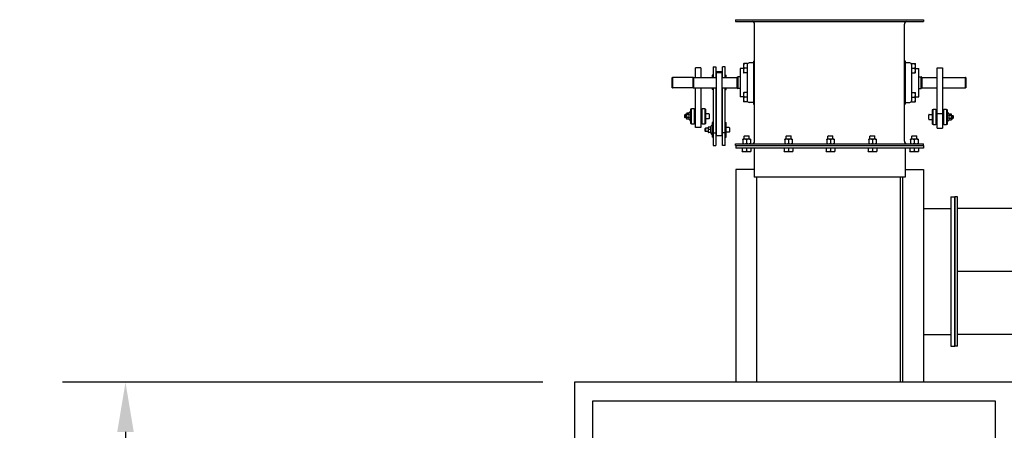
# Model space of a CAD drawing. Header units: inches. Extents: x 36 to 1719, y -84 to 1122.
# Tile 429 of 558: x 1268 to 1362, y 414 to 453. Entities that reach past the tile are written whole.
import ezdxf

# ---------------------------------------------------------------- set-up
doc = ezdxf.new("R2010")
doc.units = ezdxf.units.IN
doc.header["$LTSCALE"] = 48
doc.header["$MEASUREMENT"] = 0
doc.layers.add('Dimension (ANSI)', color=7, linetype='Continuous', lineweight=25)
doc.layers.add('Visible (ANSI)', color=7, linetype='Continuous', lineweight=30)
doc.styles.add('Note Text (ANSI)', font='tahoma.ttf')
doc.dimstyles.new('Architectural (ANSI)', dxfattribs={"dimscale": 48, "dimtxt": 0.125, "dimasz": 0.098425, "dimexe": 0.125, "dimexo": 0.0625, "dimgap": 0.031496, "dimtad": 0, "dimtih": 1, "dimtoh": 1, "dimdec": 4, "dimrnd": 1e-08, "dimzin": 3, "dimdsep": 46, "dimlunit": 4, "dimtxsty": 'Note Text (ANSI)', "dimcen": 0.09, "dimdle": 0.393701, "dimclrd": 256, "dimclre": 256, "dimclrt": 256, "dimadec": 0, "dimazin": 3, "dimtfac": 0.96, "dimtofl": 0, "dimtmove": 0, "dimatfit": 3, "dimfxl": 1, "dimfrac": 2, "dimtolj": 1, "dimtzin": 12, "dimlwd": -1, "dimlwe": -1, "dimarcsym": 0})

# ---------------------------------------------------------------- blocks, each defined once
blk = doc.blocks.new('*D20')
at = {"layer": 'Defpoints', "color": 0, "transparency": 16777216}
for p in [(1320.787, 418.174), (1277.952, 241.174), (1349.447, 241.174)]:
    blk.add_point(p, dxfattribs=at)
at = {"layer": 'Dimension (ANSI)', "transparency": 16777216}
for p, q in [((1317.787, 418.174), (1271.952, 418.174)), ((1277.952, 413.449), (1277.952, 350.805)), ((1277.952, 245.898), (1277.952, 341.543)), ((1346.447, 241.174), (1271.952, 241.174))]:
    blk.add_line(p, q, dxfattribs=at)
for points in [[(1277.165, 413.449), (1278.739, 413.449), (1277.952, 418.174)], [(1277.165, 245.898), (1278.739, 245.898), (1277.952, 241.174)]]:
    blk.add_solid(points, dxfattribs=at)
at = {"layer": 'Dimension (ANSI)', "transparency": 16777216, "insert": (1267.854, 349.293), "char_height": 6, "attachment_point": 1, "style": 'Note Text (ANSI)'}
blk.add_mtext('\\A1;14\'-9"', dxfattribs=at)

msp = doc.modelspace()

# ---------------------------------------------------------------- linework, layer by layer
at = {"layer": 'Visible (ANSI)'}
for p, q in [((1336.15912, 452.73639), (1354.09662, 452.73639)), ((1336.15912, 452.73639), (1336.15912, 452.55709)), ((1336.15912, 452.55709), (1354.09662, 452.55709)), ((1337.97982, 441.14569), (1337.97982, 452.32709)), ((1352.27592, 441.14569), (1352.27592, 452.32709)), ((1354.09662, 452.73639), (1354.09662, 452.55709)), ((1334.03412, 448.24832), (1334.03412, 447.23639)), ((1334.03412, 448.24832), (1334.28412, 448.24832)), ((1334.28412, 448.24832), (1334.28412, 447.23639)), ((1335.15912, 448.24832), (1334.90912, 448.24832)), ((1334.90912, 447.23639), (1334.90912, 448.24832)), ((1335.15912, 447.23639), (1335.15912, 448.24832)), ((1336.92707, 448.54889), (1336.92707, 448.54889)), ((1336.92707, 448.54889), (1336.92707, 448.33103)), ((1336.92707, 448.33103), (1336.92707, 447.89354)), ((1337.27082, 448.54949), (1336.96615, 448.54949)), ((1337.27082, 448.54949), (1337.27082, 448.11258)), ((1337.87082, 448.6114), (1337.47082, 448.6114)), ((1337.87082, 448.79889), (1337.97982, 448.79889)), ((1337.87082, 448.79889), (1337.87082, 447.63967)), ((1352.38492, 448.79889), (1352.27592, 448.79889)), ((1352.38492, 447.63953), (1352.38492, 448.79889)), ((1352.78492, 448.61139), (1352.38492, 448.61139)), ((1352.98492, 448.11139), (1352.98492, 448.54889)), ((1352.98492, 448.54889), (1353.28959, 448.54889)), ((1353.32867, 448.33014), (1353.32867, 448.54889)), ((1353.32867, 447.89264), (1353.32867, 448.33014)), ((1330.12787, 447.21639), (1330.14787, 447.23639)), ((1330.14787, 447.23639), (1330.14787, 446.23639)), ((1332.14787, 447.23639), (1330.14787, 447.23639)), ((1332.12787, 447.21639), (1332.14787, 447.23639)), ((1332.14787, 447.23639), (1332.14787, 446.23639)), ((1332.14787, 447.23639), (1334.34662, 447.23639)), ((1332.34662, 447.23639), (1332.34662, 448.15058)), ((1332.84662, 448.15058), (1332.34662, 448.15058)), ((1332.84662, 448.15058), (1332.84662, 447.23639)), ((1334.03412, 447.44854), (1333.92512, 447.44854)), ((1333.92512, 447.44854), (1333.92512, 447.23639)), ((1334.28412, 447.26104), (1334.34662, 447.26104)), ((1334.84662, 447.76493), (1334.34662, 447.76493)), ((1334.34662, 447.70701), (1334.34662, 447.76493)), ((1334.34662, 447.70701), (1334.84662, 447.70701)), ((1334.34662, 441.70953), (1334.34662, 447.70701)), ((1334.84662, 447.76493), (1334.84662, 447.70701)), ((1334.84662, 447.70701), (1334.84662, 441.70953)), ((1334.90912, 447.26104), (1334.84662, 447.26104)), ((1334.84662, 447.23639), (1336.31762, 447.23639)), ((1335.15912, 447.44854), (1335.26812, 447.44854)), ((1335.26812, 447.23639), (1335.26812, 447.44854)), ((1336.31762, 447.25099), (1336.36762, 447.30099)), ((1336.31762, 446.22099), (1336.31762, 447.25099)), ((1336.36762, 447.30099), (1336.36762, 446.17099)), ((1336.61452, 447.30099), (1336.36762, 447.30099)), ((1336.92707, 448.07974), (1336.61452, 448.07974)), ((1336.61452, 448.07974), (1336.61452, 445.39224)), ((1336.92707, 447.89354), (1336.92707, 447.67389)), ((1336.92707, 447.67389), (1336.92707, 447.67389)), ((1336.92707, 447.67389), (1336.92707, 447.67389)), ((1337.27082, 448.11258), (1336.96615, 448.11258)), ((1337.27082, 447.67449), (1336.96615, 447.67449)), ((1337.27082, 447.6733), (1336.96615, 447.6733)), ((1337.27082, 448.11258), (1337.27082, 447.75544)), ((1337.27082, 447.75544), (1337.27082, 445.71696)), ((1337.87082, 447.63967), (1337.87082, 445.8334)), ((1337.87082, 447.42389), (1337.97982, 447.42389)), ((1337.87082, 447.42308), (1337.97982, 447.42308)), ((1337.87082, 447.23639), (1337.97982, 447.23639)), ((1352.38492, 447.42389), (1352.27592, 447.42389)), ((1352.27592, 447.23639), (1352.38492, 447.23639)), ((1352.38492, 445.83326), (1352.38492, 447.63953)), ((1352.98492, 447.75601), (1352.98492, 448.11139)), ((1352.98492, 448.11139), (1353.28959, 448.11139)), ((1352.98492, 445.71678), (1352.98492, 447.75601)), ((1352.98492, 447.67389), (1353.28959, 447.67389)), ((1353.32867, 448.08014), (1353.64122, 448.08014)), ((1353.32867, 447.67389), (1353.32867, 447.89264)), ((1353.64122, 445.39264), (1353.64122, 448.08014)), ((1353.64122, 447.30139), (1353.88812, 447.30139)), ((1353.93812, 447.25139), (1353.88812, 447.30139)), ((1353.88812, 446.17139), (1353.88812, 447.30139)), ((1353.93812, 447.25139), (1353.93812, 446.22139)), ((1353.93812, 447.23639), (1355.40912, 447.23639)), ((1355.40912, 448.15001), (1355.90912, 448.15001)), ((1355.40912, 443.78628), (1355.40912, 448.15001)), ((1355.90912, 448.15001), (1355.90912, 443.78628)), ((1355.90912, 447.23639), (1358.10787, 447.23639)), ((1358.12787, 447.21639), (1358.10787, 447.23639)), ((1358.10787, 446.23639), (1358.10787, 447.23639)), ((1330.12787, 446.25639), (1330.12787, 447.21639)), ((1332.12787, 446.25639), (1332.12787, 447.21639)), ((1358.12787, 447.21639), (1358.12787, 446.25639)), ((1330.12787, 446.25639), (1330.14787, 446.23639)), ((1332.14787, 446.23639), (1330.14787, 446.23639)), ((1332.12787, 446.25639), (1332.14787, 446.23639)), ((1332.14787, 446.23639), (1334.34662, 446.23639)), ((1332.34662, 442.47832), (1332.34662, 446.23639)), ((1332.84662, 446.23639), (1332.84662, 442.47832)), ((1333.92512, 446.23639), (1333.92512, 446.07354)), ((1334.03412, 446.07354), (1333.92512, 446.07354)), ((1334.03412, 446.23639), (1334.03412, 441.96585)), ((1334.28412, 446.23639), (1334.28412, 441.96585)), ((1334.84662, 446.23639), (1336.31762, 446.23639)), ((1334.90912, 441.96585), (1334.90912, 446.23639)), ((1335.15912, 441.96585), (1335.15912, 446.23639)), ((1335.15912, 446.07354), (1335.26812, 446.07354)), ((1335.26812, 446.07354), (1335.26812, 446.23639)), ((1336.31762, 446.22099), (1336.36762, 446.17099)), ((1336.61452, 446.17099), (1336.36762, 446.17099)), ((1336.92707, 445.39224), (1336.61452, 445.39224)), ((1336.92707, 445.79889), (1336.92707, 445.58014)), ((1336.92707, 445.58014), (1336.92707, 445.14264)), ((1337.27082, 445.79889), (1336.96615, 445.79889)), ((1337.27082, 445.36139), (1336.96615, 445.36139)), ((1337.27082, 445.71696), (1337.27082, 445.36139)), ((1337.27082, 445.36139), (1337.27082, 444.92389)), ((1337.87082, 446.23639), (1337.97982, 446.23639)), ((1337.87082, 446.04889), (1337.97982, 446.04889)), ((1337.87082, 445.8334), (1337.87082, 444.67389)), ((1352.27592, 446.23639), (1352.38492, 446.23639)), ((1352.38492, 446.04889), (1352.27592, 446.04889)), ((1352.38492, 444.67389), (1352.38492, 445.83326)), ((1352.98492, 445.79889), (1353.28959, 445.79889)), ((1352.98492, 445.36139), (1352.98492, 445.71678)), ((1352.98492, 444.92389), (1352.98492, 445.36139)), ((1352.98492, 445.36139), (1353.28959, 445.36139)), ((1353.32867, 445.58014), (1353.32867, 445.79889)), ((1353.32867, 445.14264), (1353.32867, 445.58014)), ((1353.32867, 445.39264), (1353.64122, 445.39264)), ((1353.64122, 446.17139), (1353.88812, 446.17139)), ((1353.93812, 446.22139), (1353.88812, 446.17139)), ((1353.93812, 446.23639), (1355.40912, 446.23639)), ((1355.90912, 446.23639), (1358.10787, 446.23639)), ((1358.12787, 446.25639), (1358.10787, 446.23639)), ((1336.92707, 445.14264), (1336.92707, 444.92389)), ((1337.27082, 444.92389), (1336.96615, 444.92389)), ((1337.87082, 444.86058), (1337.47082, 444.86058)), ((1337.87082, 444.67389), (1337.97982, 444.67389)), ((1337.87082, 444.67389), (1337.87082, 444.67308)), ((1337.87082, 444.67308), (1337.97982, 444.67308)), ((1352.38492, 444.67389), (1352.27592, 444.67389)), ((1352.38492, 444.86139), (1352.78492, 444.86139)), ((1352.98492, 444.92389), (1353.28959, 444.92389)), ((1353.32867, 444.92389), (1353.32867, 445.14264)), ((1331.33062, 443.66023), (1331.36367, 443.69303)), ((1331.33062, 443.41383), (1331.33062, 443.66023)), ((1331.36367, 443.69303), (1331.36367, 443.38103)), ((1331.48762, 443.69303), (1331.36367, 443.69303)), ((1331.48762, 443.78703), (1331.50087, 443.80998)), ((1331.48762, 443.78703), (1331.48762, 443.76601)), ((1331.48762, 443.76601), (1331.48762, 443.56462)), ((1331.48762, 443.56462), (1331.48762, 443.33564)), ((1331.72846, 443.82394), (1331.50995, 443.82394)), ((1331.72948, 443.70807), (1331.50995, 443.70807)), ((1331.7204, 443.80998), (1331.78798, 443.92703)), ((1331.97162, 444.22453), (1331.86262, 444.22453)), ((1331.86262, 444.22453), (1331.86262, 442.84953)), ((1331.97162, 442.78703), (1331.97162, 444.28703)), ((1331.97162, 444.28703), (1332.22162, 444.28703)), ((1332.22162, 444.28703), (1332.22162, 442.78703)), ((1332.22162, 444.03703), (1332.34662, 444.03703)), ((1332.97162, 444.03703), (1332.84662, 444.03703)), ((1332.97162, 444.28703), (1333.22162, 444.28703)), ((1332.97162, 442.78703), (1332.97162, 444.28703)), ((1333.22162, 444.28703), (1333.22162, 442.78703)), ((1333.22162, 444.22453), (1333.33062, 444.22453)), ((1333.33062, 442.84953), (1333.33062, 444.22453)), ((1333.61062, 443.77153), (1333.33062, 443.77153)), ((1333.64262, 443.73953), (1333.64262, 443.33453)), ((1354.61312, 443.2611), (1354.61312, 443.6661)), ((1354.64512, 443.6981), (1354.92512, 443.6981)), ((1355.03412, 444.1511), (1354.92512, 444.1511)), ((1354.92512, 444.1511), (1354.92512, 442.7761)), ((1355.03412, 442.7136), (1355.03412, 444.2136)), ((1355.03412, 444.2136), (1355.28412, 444.2136)), ((1355.28412, 444.2136), (1355.28412, 442.7136)), ((1355.28412, 443.9636), (1355.40912, 443.9636)), ((1355.40912, 443.78628), (1355.90912, 443.78628)), ((1355.40912, 442.41362), (1355.40912, 443.78628)), ((1356.03412, 443.9636), (1355.90912, 443.9636)), ((1355.90912, 443.78628), (1355.90912, 442.41362)), ((1356.03412, 444.2136), (1356.28412, 444.2136)), ((1356.03412, 442.7136), (1356.03412, 444.2136)), ((1356.28412, 444.2136), (1356.28412, 442.7136)), ((1356.28412, 444.1511), (1356.39312, 444.1511)), ((1356.39312, 442.7761), (1356.39312, 444.1511)), ((1356.53692, 443.73382), (1356.46776, 443.8536)), ((1356.52626, 443.64011), (1356.74579, 443.64011)), ((1356.52776, 443.74967), (1356.74579, 443.74967)), ((1356.76812, 443.7136), (1356.75645, 443.73382)), ((1356.76812, 443.69489), (1356.76812, 443.7136)), ((1356.76812, 443.49707), (1356.76812, 443.69489)), ((1356.76812, 443.6196), (1356.89207, 443.6196)), ((1356.76812, 443.26578), (1356.76812, 443.49707)), ((1356.92512, 443.5868), (1356.89207, 443.6196)), ((1356.89207, 443.3076), (1356.89207, 443.6196)), ((1356.92512, 443.5868), (1356.92512, 443.3404)), ((1331.33062, 443.41383), (1331.36367, 443.38103)), ((1331.48762, 443.38103), (1331.36367, 443.38103)), ((1331.48762, 443.33564), (1331.48762, 443.28703)), ((1331.48762, 443.28703), (1331.50087, 443.26408)), ((1331.72948, 443.42116), (1331.50995, 443.42116)), ((1331.72948, 443.25012), (1331.50995, 443.25012)), ((1331.72846, 443.25012), (1331.78798, 443.14703)), ((1331.97162, 442.84953), (1331.86262, 442.84953)), ((1332.22162, 442.78703), (1331.97162, 442.78703)), ((1332.22162, 443.03703), (1332.34662, 443.03703)), ((1332.97162, 443.03703), (1332.84662, 443.03703)), ((1333.22162, 442.78703), (1332.97162, 442.78703)), ((1333.22162, 442.84953), (1333.33062, 442.84953)), ((1333.61062, 443.30253), (1333.33062, 443.30253)), ((1333.77602, 442.4993), (1333.85048, 442.62828)), ((1334.03412, 442.92578), (1333.92512, 442.92578)), ((1333.92512, 442.92578), (1333.92512, 441.55078)), ((1334.28412, 442.73828), (1334.34662, 442.73828)), ((1334.90912, 442.73828), (1334.84662, 442.73828)), ((1335.15912, 442.92578), (1335.26812, 442.92578)), ((1335.26812, 441.55078), (1335.26812, 442.92578)), ((1354.64512, 443.2291), (1354.92512, 443.2291)), ((1355.03412, 442.7761), (1354.92512, 442.7761)), ((1355.28412, 442.7136), (1355.03412, 442.7136)), ((1355.28412, 442.9636), (1355.40912, 442.9636)), ((1356.03412, 442.9636), (1355.90912, 442.9636)), ((1356.28412, 442.7136), (1356.03412, 442.7136)), ((1356.28412, 442.7761), (1356.39312, 442.7761)), ((1356.52776, 443.17752), (1356.46776, 443.0736)), ((1356.52626, 443.35403), (1356.74579, 443.35403)), ((1356.52626, 443.17752), (1356.74579, 443.17752)), ((1356.76812, 443.2136), (1356.75645, 443.19338)), ((1356.76812, 443.3076), (1356.89207, 443.3076)), ((1356.76812, 443.2136), (1356.76812, 443.26578)), ((1356.92512, 443.3404), (1356.89207, 443.3076)), ((1332.84662, 442.47832), (1332.34662, 442.47832)), ((1333.26812, 442.36148), (1333.30117, 442.39428)), ((1333.26812, 442.11508), (1333.26812, 442.36148)), ((1333.26812, 442.11508), (1333.30117, 442.08228)), ((1333.30117, 442.39428), (1333.30117, 442.08228)), ((1333.55012, 442.39428), (1333.30117, 442.39428)), ((1333.55012, 442.08228), (1333.30117, 442.08228)), ((1333.55012, 442.48828), (1333.55061, 442.48913)), ((1333.55012, 442.48828), (1333.55012, 442.38066)), ((1333.55012, 442.38066), (1333.55012, 442.13151)), ((1333.55012, 442.13151), (1333.55012, 441.98913)), ((1333.55012, 441.98913), (1333.55012, 441.98828)), ((1333.55012, 441.98828), (1333.55061, 441.98743)), ((1333.79198, 442.4993), (1333.57245, 442.4993)), ((1333.79198, 442.26202), (1333.57245, 442.26202)), ((1333.79198, 442.001), (1333.57245, 442.001)), ((1333.77602, 441.97725), (1333.57245, 441.97725)), ((1333.77014, 441.98743), (1333.85048, 441.84828)), ((1334.03412, 441.96585), (1334.28412, 441.96585)), ((1334.03412, 441.96585), (1334.03412, 440.751)), ((1334.28412, 441.96585), (1334.28412, 440.751)), ((1334.28412, 441.73828), (1334.34662, 441.73828)), ((1334.34662, 441.70953), (1334.84662, 441.70953)), ((1334.90912, 441.73828), (1334.84662, 441.73828)), ((1335.15912, 441.96585), (1334.90912, 441.96585)), ((1334.90912, 440.751), (1334.90912, 441.96585)), ((1335.15912, 440.751), (1335.15912, 441.96585)), ((1335.54812, 442.47278), (1335.26812, 442.47278)), ((1335.54812, 442.00378), (1335.26812, 442.00378)), ((1335.58012, 442.44078), (1335.58012, 442.03578)), ((1337.02766, 441.66749), (1336.9854, 441.62522)), ((1337.45784, 441.62522), (1336.9854, 441.62522)), ((1336.9854, 441.34089), (1336.9854, 441.62522)), ((1337.02766, 441.66749), (1337.41558, 441.66749)), ((1337.41558, 441.66749), (1337.45784, 441.62522)), ((1337.45784, 441.34089), (1337.45784, 441.62522)), ((1341.02766, 441.66749), (1340.9854, 441.62522)), ((1341.45784, 441.62522), (1340.9854, 441.62522)), ((1340.9854, 441.34089), (1340.9854, 441.62522)), ((1341.02766, 441.66749), (1341.41558, 441.66749)), ((1341.41558, 441.66749), (1341.45784, 441.62522)), ((1341.45784, 441.34089), (1341.45784, 441.62522)), ((1345.02766, 441.66749), (1344.9854, 441.62522)), ((1345.45784, 441.62522), (1344.9854, 441.62522)), ((1344.9854, 441.34089), (1344.9854, 441.62522)), ((1345.02766, 441.66749), (1345.41558, 441.66749)), ((1345.41558, 441.66749), (1345.45784, 441.62522)), ((1345.45784, 441.34089), (1345.45784, 441.62522)), ((1349.02766, 441.66749), (1348.9854, 441.62522)), ((1349.45784, 441.62522), (1348.9854, 441.62522)), ((1348.9854, 441.34089), (1348.9854, 441.62522)), ((1349.02766, 441.66749), (1349.41558, 441.66749)), ((1349.41558, 441.66749), (1349.45784, 441.62522)), ((1349.45784, 441.34089), (1349.45784, 441.62522)), ((1353.02766, 441.66749), (1352.9854, 441.62522)), ((1353.45784, 441.62522), (1352.9854, 441.62522)), ((1352.9854, 441.34089), (1352.9854, 441.62522)), ((1353.02766, 441.66749), (1353.41558, 441.66749)), ((1353.41558, 441.66749), (1353.45784, 441.62522)), ((1353.45784, 441.34089), (1353.45784, 441.62522)), ((1355.40912, 442.41362), (1355.90912, 442.41362)), ((1334.03412, 441.55078), (1333.92512, 441.55078)), ((1334.03412, 440.751), (1334.28412, 440.751)), ((1335.15912, 440.751), (1334.90912, 440.751)), ((1335.15912, 441.55078), (1335.26812, 441.55078)), ((1336.15912, 440.91569), (1354.09662, 440.91569)), ((1336.15912, 440.73639), (1336.15912, 440.91569)), ((1336.15912, 440.73639), (1354.09662, 440.73639)), ((1336.17562, 440.73639), (1354.09662, 440.73639)), ((1336.17562, 440.73639), (1336.17562, 440.48639)), ((1337.04445, 441.34089), (1336.86729, 441.34089)), ((1336.86729, 441.31533), (1336.86729, 440.94125)), ((1337.39879, 441.34089), (1337.04445, 441.34089)), ((1337.22162, 441.31533), (1337.22162, 440.94125)), ((1337.57595, 441.34089), (1337.39879, 441.34089)), ((1337.57595, 441.31533), (1337.57595, 440.94125)), ((1341.04445, 441.34089), (1340.86729, 441.34089)), ((1340.86729, 441.31533), (1340.86729, 440.94125)), ((1341.39879, 441.34089), (1341.04445, 441.34089)), ((1341.22162, 441.31533), (1341.22162, 440.94125)), ((1341.57595, 441.34089), (1341.39879, 441.34089)), ((1341.57595, 441.31533), (1341.57595, 440.94125)), ((1345.04445, 441.34089), (1344.86729, 441.34089)), ((1344.86729, 441.31533), (1344.86729, 440.94125)), ((1345.39879, 441.34089), (1345.04445, 441.34089)), ((1345.22162, 441.31533), (1345.22162, 440.94125)), ((1345.57595, 441.34089), (1345.39879, 441.34089)), ((1345.57595, 441.31533), (1345.57595, 440.94125)), ((1349.04445, 441.34089), (1348.86729, 441.34089)), ((1348.86729, 441.31533), (1348.86729, 440.94125)), ((1349.39879, 441.34089), (1349.04445, 441.34089)), ((1349.22162, 441.31533), (1349.22162, 440.94125)), ((1349.57595, 441.34089), (1349.39879, 441.34089)), ((1349.57595, 441.31533), (1349.57595, 440.94125)), ((1353.04445, 441.34089), (1352.86729, 441.34089)), ((1352.86729, 441.31533), (1352.86729, 440.94125)), ((1353.39879, 441.34089), (1353.04445, 441.34089)), ((1353.22162, 441.31533), (1353.22162, 440.94125)), ((1353.57595, 441.34089), (1353.39879, 441.34089)), ((1353.57595, 441.31533), (1353.57595, 440.94125)), ((1354.09662, 440.73639), (1354.09662, 440.91569)), ((1354.09662, 440.73639), (1354.09662, 440.48639)), ((1354.09662, 440.48639), (1336.17562, 440.48639)), ((1336.80823, 440.48639), (1336.80823, 440.21032)), ((1336.80823, 440.1734), (1337.01493, 440.1734)), ((1337.01493, 440.1734), (1337.42831, 440.1734)), ((1337.22162, 440.48639), (1337.22162, 440.21032)), ((1337.42831, 440.1734), (1337.63501, 440.1734)), ((1337.63501, 440.48639), (1337.63501, 440.21032)), ((1337.92562, 440.48639), (1337.92562, 437.73639)), ((1340.80823, 440.48639), (1340.80823, 440.21032)), ((1340.80823, 440.1734), (1341.01493, 440.1734)), ((1341.01493, 440.1734), (1341.42831, 440.1734)), ((1341.22162, 440.48639), (1341.22162, 440.21032)), ((1341.42831, 440.1734), (1341.63501, 440.1734)), ((1341.63501, 440.48639), (1341.63501, 440.21032)), ((1344.80823, 440.48639), (1344.80823, 440.21032)), ((1344.80823, 440.1734), (1345.01493, 440.1734)), ((1345.01493, 440.1734), (1345.42831, 440.1734)), ((1345.22162, 440.48639), (1345.22162, 440.21032)), ((1345.42831, 440.1734), (1345.63501, 440.1734)), ((1345.63501, 440.48639), (1345.63501, 440.21032)), ((1348.80823, 440.48639), (1348.80823, 440.21032)), ((1348.80823, 440.1734), (1349.01493, 440.1734)), ((1349.01493, 440.1734), (1349.42831, 440.1734)), ((1349.22162, 440.48639), (1349.22162, 440.21032)), ((1349.42831, 440.1734), (1349.63501, 440.1734)), ((1349.63501, 440.48639), (1349.63501, 440.21032)), ((1352.34662, 440.48639), (1352.34662, 437.73639)), ((1352.80823, 440.48639), (1352.80823, 440.21032)), ((1352.80823, 440.1734), (1353.01493, 440.1734)), ((1353.01493, 440.1734), (1353.42831, 440.1734)), ((1353.22162, 440.48639), (1353.22162, 440.21032)), ((1353.42831, 440.1734), (1353.63501, 440.1734)), ((1353.63501, 440.48639), (1353.63501, 440.21032)), ((1337.92562, 438.45539), (1336.17562, 438.45539)), ((1336.17562, 438.45539), (1336.17562, 418.17389)), ((1352.34662, 438.45539), (1354.08962, 438.45539)), ((1354.08962, 438.45539), (1354.08962, 418.17389)), ((1351.91762, 437.73639), (1337.92562, 437.73639)), ((1338.17562, 437.73639), (1338.17562, 418.17389)), ((1352.08962, 437.73639), (1351.91762, 437.73639)), ((1351.91762, 418.17389), (1351.91762, 437.73639)), ((1352.08962, 437.73639), (1352.08962, 418.17389)), ((1352.34662, 437.73639), (1352.08962, 437.73639)), ((1356.71462, 435.86139), (1357.08962, 435.86139)), ((1356.71462, 435.86139), (1356.71462, 421.61139)), ((1357.08962, 421.61139), (1357.08962, 435.86139)), ((1357.33962, 435.86139), (1357.08962, 435.86139)), ((1357.08962, 435.86139), (1357.08962, 421.61139)), ((1357.33962, 421.61139), (1357.33962, 435.86139)), ((1354.08962, 434.73639), (1356.71462, 434.73639)), ((1376.00653, 434.73639), (1357.33962, 434.73639)), ((1376.01062, 428.74889), (1357.33962, 428.74889)), ((1376.01062, 428.72389), (1357.33962, 428.72389)), ((1354.08962, 422.73639), (1356.71462, 422.73639)), ((1375.29653, 422.73639), (1357.33962, 422.73639)), ((1356.71462, 421.61139), (1357.08962, 421.61139)), ((1357.33962, 421.61139), (1357.08962, 421.61139)), ((1320.78662, 418.17389), (1320.78662, 255.30789)), ((1386.63153, 418.17389), (1320.78662, 418.17389)), ((1322.53662, 416.42389), (1360.93526, 416.42389)), ((1322.53662, 363.84056), (1322.53662, 416.42389)), ((1360.93526, 416.42389), (1360.93526, 394.04889))]:
    msp.add_line(p, q, dxfattribs=at)
for centre, radius, start, end in [((1337.74982, 452.32709), 0.23, 0, 90), ((1352.50592, 452.32709), 0.23, 90, 180), ((1337.47082, 448.4114), 0.2, 90, 180), ((1352.78492, 448.41139), 0.2, 0, 90), ((1337.47082, 445.06058), 0.2, 180, 270), ((1352.78492, 445.06139), 0.2, 270, 0), ((1331.82262, 443.90703), 0.04, 0, 150), ((1333.61062, 443.73953), 0.032, 0, 90), ((1354.64512, 443.6661), 0.032, 90, 180), ((1356.43312, 443.8336), 0.04, 30, 180), ((1331.82262, 443.16703), 0.04, 210, 0), ((1333.61062, 443.33453), 0.032, 270, 0), ((1333.88512, 442.60828), 0.04, 0, 150), ((1354.64512, 443.2611), 0.032, 180, 270), ((1356.43312, 443.0936), 0.04, 180, 330), ((1333.88512, 441.86828), 0.04, 210, 0), ((1335.54812, 442.44078), 0.032, 0, 90), ((1335.54812, 442.03578), 0.032, 270, 0), ((1337.74982, 441.14569), 0.23, 270, 0), ((1352.50592, 441.14569), 0.23, 180, 270)]:
    msp.add_arc(centre, radius, start, end, dxfattribs=at)
for points, weights in [([(1336.92707, 448.54889), (1336.92723, 448.54917), (1336.96615, 448.54949)], [1.00036282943, 1.04300158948, 1.01001874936]), ([(1336.96615, 448.54949), (1336.92707, 448.43242), (1336.92707, 448.33103)], [1.01001874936, 1.04314139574, 1]), ([(1336.92707, 448.33103), (1336.92707, 448.22965), (1336.96615, 448.11258)], [1, 1.04314139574, 1.01001874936]), ([(1353.32867, 448.33014), (1353.32867, 448.43166), (1353.28959, 448.54889)], [1, 1.04314139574, 1.01001874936]), ([(1353.28959, 448.54889), (1353.32867, 448.54889), (1353.32867, 448.54889)], [1.01001874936, 1.04314139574, 1]), ([(1353.28959, 448.11139), (1353.32867, 448.22862), (1353.32867, 448.33014)], [1.01001874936, 1.04314139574, 1]), ([(1336.96615, 447.67449), (1336.92707, 447.67417), (1336.92707, 447.67389)], [1.01001874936, 1.04314139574, 1]), ([(1336.92707, 447.67389), (1336.92707, 447.67362), (1336.96615, 447.6733)], [1, 1.04314139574, 1.01001874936]), ([(1336.96615, 448.11258), (1336.92707, 447.9952), (1336.92707, 447.89354)], [1.01001874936, 1.04314139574, 1]), ([(1336.92707, 447.89354), (1336.92707, 447.79188), (1336.96615, 447.67449)], [1, 1.04314139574, 1.01001874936]), ([(1353.32867, 447.89264), (1353.32867, 447.99416), (1353.28959, 448.11139)], [1, 1.04314139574, 1.01001874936]), ([(1353.28959, 447.67389), (1353.32867, 447.79112), (1353.32867, 447.89264)], [1.01001874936, 1.04314139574, 1]), ([(1353.32867, 447.67389), (1353.32867, 447.67389), (1353.28959, 447.67389)], [1, 1.04314139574, 1.01001874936]), ([(1336.92707, 445.79889), (1336.92707, 445.79889), (1336.96615, 445.79889)], [1, 1.04314139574, 1.01001874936]), ([(1336.96615, 445.79889), (1336.92707, 445.68166), (1336.92707, 445.58014)], [1.01001874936, 1.04314139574, 1]), ([(1336.92707, 445.58014), (1336.92707, 445.47862), (1336.96615, 445.36139)], [1, 1.04314139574, 1.01001874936]), ([(1336.96615, 445.36139), (1336.92707, 445.24416), (1336.92707, 445.14264)], [1.01001874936, 1.04314139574, 1]), ([(1353.32867, 445.58014), (1353.32867, 445.68166), (1353.28959, 445.79889)], [1, 1.04314139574, 1.01001874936]), ([(1353.28959, 445.79889), (1353.32867, 445.79889), (1353.32867, 445.79889)], [1.01001874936, 1.04314139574, 1]), ([(1353.28959, 445.36139), (1353.32867, 445.47862), (1353.32867, 445.58014)], [1.01001874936, 1.04314139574, 1]), ([(1353.32867, 445.14264), (1353.32867, 445.24416), (1353.28959, 445.36139)], [1, 1.04314139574, 1.01001874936]), ([(1336.96615, 444.92389), (1336.92707, 444.92389), (1336.92707, 444.92389)], [1.01001874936, 1.04314139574, 1]), ([(1336.92707, 445.14264), (1336.92707, 445.04112), (1336.96615, 444.92389)], [1, 1.04314139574, 1.01001874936]), ([(1353.28959, 444.92389), (1353.32867, 445.04112), (1353.32867, 445.14264)], [1.01001874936, 1.04314139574, 1]), ([(1353.32867, 444.92389), (1353.32867, 444.92389), (1353.28959, 444.92389)], [1, 1.04314139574, 1.01001874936]), ([(1331.50995, 443.82394), (1331.48762, 443.79289), (1331.48762, 443.76601)], [1, 1.0379548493, 1]), ([(1331.48762, 443.76601), (1331.48762, 443.73912), (1331.50995, 443.70807)], [1, 1.0379548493, 1]), ([(1331.50995, 443.70807), (1331.48762, 443.63119), (1331.48762, 443.56462)], [1, 1.0379548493, 1]), ([(1331.48762, 443.56462), (1331.48762, 443.49804), (1331.50995, 443.42116)], [1, 1.0379548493, 1]), ([(1331.7204, 443.80998), (1331.70715, 443.78703), (1331.70715, 443.76601)], [1.06390316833, 1.05486561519, 1]), ([(1331.70715, 443.76601), (1331.70715, 443.73912), (1331.72948, 443.70807)], [1, 1.07126378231, 1.06521168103]), ([(1331.72948, 443.70807), (1331.70715, 443.63119), (1331.70715, 443.56462)], [1.06521168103, 1.07126378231, 1]), ([(1331.70715, 443.56462), (1331.70715, 443.49804), (1331.72948, 443.42116)], [1, 1.07126378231, 1.06521168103]), ([(1356.52626, 443.64011), (1356.54859, 443.66947), (1356.54859, 443.69489)], [1.06521168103, 1.07126378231, 1]), ([(1356.54859, 443.49707), (1356.54859, 443.56345), (1356.52626, 443.64011)], [1, 1.07126378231, 1.06521168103]), ([(1356.52626, 443.35403), (1356.54859, 443.43069), (1356.54859, 443.49707)], [1.06521168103, 1.07126378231, 1]), ([(1356.54859, 443.69489), (1356.54859, 443.7136), (1356.53692, 443.73382)], [1, 1.05146380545, 1.06260628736]), ([(1356.76812, 443.69489), (1356.76812, 443.72031), (1356.74579, 443.74967)], [1, 1.0379548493, 1]), ([(1356.74579, 443.64011), (1356.76812, 443.66947), (1356.76812, 443.69489)], [1, 1.0379548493, 1]), ([(1356.76812, 443.49707), (1356.76812, 443.56345), (1356.74579, 443.64011)], [1, 1.0379548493, 1]), ([(1356.74579, 443.35403), (1356.76812, 443.43069), (1356.76812, 443.49707)], [1, 1.0379548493, 1]), ([(1331.50995, 443.42116), (1331.48762, 443.37533), (1331.48762, 443.33564)], [1, 1.0379548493, 1]), ([(1331.48762, 443.33564), (1331.48762, 443.29595), (1331.50995, 443.25012)], [1, 1.0379548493, 1]), ([(1331.50995, 443.25012), (1331.50479, 443.25729), (1331.50087, 443.26408)], [1, 1.00852303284, 1.01321824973]), ([(1331.72948, 443.42116), (1331.70715, 443.37533), (1331.70715, 443.33564)], [1.06521168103, 1.07126378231, 1]), ([(1331.70715, 443.33564), (1331.70715, 443.29595), (1331.72948, 443.25012)], [1, 1.07126378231, 1.06521168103]), ([(1356.54859, 443.26578), (1356.54859, 443.30674), (1356.52626, 443.35403)], [1, 1.07126378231, 1.06521168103]), ([(1356.52626, 443.17752), (1356.54859, 443.22482), (1356.54859, 443.26578)], [1.06521168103, 1.07126378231, 1]), ([(1356.76812, 443.26578), (1356.76812, 443.30674), (1356.74579, 443.35403)], [1, 1.0379548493, 1]), ([(1356.74579, 443.17752), (1356.76812, 443.22482), (1356.76812, 443.26578)], [1, 1.0379548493, 1]), ([(1356.75645, 443.19338), (1356.75202, 443.18571), (1356.74579, 443.17752)], [1.01501566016, 1.01030654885, 1]), ([(1333.57245, 442.4993), (1333.55012, 442.43573), (1333.55012, 442.38066)], [1, 1.0379548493, 1]), ([(1333.55012, 442.38066), (1333.55012, 442.3256), (1333.57245, 442.26202)], [1, 1.0379548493, 1]), ([(1333.57245, 442.26202), (1333.55012, 442.19208), (1333.55012, 442.13151)], [1, 1.0379548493, 1]), ([(1333.55012, 442.13151), (1333.55012, 442.07094), (1333.57245, 442.001)], [1, 1.0379548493, 1]), ([(1333.57245, 442.001), (1333.55012, 441.99464), (1333.55012, 441.98913)], [1, 1.0379548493, 1]), ([(1333.55012, 441.98913), (1333.55012, 441.98362), (1333.57245, 441.97725)], [1, 1.0379548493, 1]), ([(1333.55061, 442.48913), (1333.55334, 442.49386), (1333.57245, 442.4993)], [1.00962329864, 1.03230098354, 1]), ([(1333.79198, 442.4993), (1333.76965, 442.43573), (1333.76965, 442.38066)], [1.06521168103, 1.07126378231, 1]), ([(1333.76965, 442.38066), (1333.76965, 442.3256), (1333.79198, 442.26202)], [1, 1.07126378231, 1.06521168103]), ([(1333.79198, 442.26202), (1333.76965, 442.19208), (1333.76965, 442.13151)], [1.06521168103, 1.07126378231, 1]), ([(1333.76965, 442.13151), (1333.76965, 442.07094), (1333.79198, 442.001)], [1, 1.07126378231, 1.06521168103]), ([(1333.79198, 442.001), (1333.76965, 441.99464), (1333.76965, 441.98913)], [1.06521168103, 1.07126378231, 1]), ([(1333.76965, 441.98913), (1333.76965, 441.98828), (1333.77014, 441.98743)], [1, 1.01033344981, 1.01904126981]), ([(1336.86729, 441.31533), (1336.86729, 441.34089), (1336.86729, 441.34089)], [1, 1.0379548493, 1]), ([(1337.04445, 441.34089), (1336.96223, 441.34089), (1336.86729, 441.31533)], [1, 1.0379548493, 1]), ([(1336.86729, 440.94125), (1336.96223, 440.91569), (1337.04445, 440.91569)], [1, 1.0379548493, 1]), ([(1336.86729, 440.91569), (1336.86729, 440.91569), (1336.86729, 440.94125)], [1, 1.0379548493, 1]), ([(1337.22162, 441.31533), (1337.12668, 441.34089), (1337.04445, 441.34089)], [1, 1.0379548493, 1]), ([(1337.04445, 440.91569), (1337.12668, 440.91569), (1337.22162, 440.94125)], [1, 1.0379548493, 1]), ([(1337.39879, 441.34089), (1337.31656, 441.34089), (1337.22162, 441.31533)], [1, 1.0379548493, 1]), ([(1337.22162, 440.94125), (1337.31656, 440.91569), (1337.39879, 440.91569)], [1, 1.0379548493, 1]), ([(1337.57595, 441.31533), (1337.48101, 441.34089), (1337.39879, 441.34089)], [1, 1.0379548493, 1]), ([(1337.39879, 440.91569), (1337.48101, 440.91569), (1337.57595, 440.94125)], [1, 1.0379548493, 1]), ([(1337.57595, 441.34089), (1337.57595, 441.34089), (1337.57595, 441.31533)], [1, 1.0379548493, 1]), ([(1337.57595, 440.94125), (1337.57595, 440.91569), (1337.57595, 440.91569)], [1, 1.0379548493, 1]), ([(1340.86729, 441.31533), (1340.86729, 441.34089), (1340.86729, 441.34089)], [1, 1.0379548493, 1]), ([(1341.04445, 441.34089), (1340.96223, 441.34089), (1340.86729, 441.31533)], [1, 1.0379548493, 1]), ([(1340.86729, 440.94125), (1340.96223, 440.91569), (1341.04445, 440.91569)], [1, 1.0379548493, 1]), ([(1340.86729, 440.91569), (1340.86729, 440.91569), (1340.86729, 440.94125)], [1, 1.0379548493, 1]), ([(1341.22162, 441.31533), (1341.12668, 441.34089), (1341.04445, 441.34089)], [1, 1.0379548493, 1]), ([(1341.04445, 440.91569), (1341.12668, 440.91569), (1341.22162, 440.94125)], [1, 1.0379548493, 1]), ([(1341.39879, 441.34089), (1341.31656, 441.34089), (1341.22162, 441.31533)], [1, 1.0379548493, 1]), ([(1341.22162, 440.94125), (1341.31656, 440.91569), (1341.39879, 440.91569)], [1, 1.0379548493, 1]), ([(1341.57595, 441.31533), (1341.48101, 441.34089), (1341.39879, 441.34089)], [1, 1.0379548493, 1]), ([(1341.39879, 440.91569), (1341.48101, 440.91569), (1341.57595, 440.94125)], [1, 1.0379548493, 1]), ([(1341.57595, 441.34089), (1341.57595, 441.34089), (1341.57595, 441.31533)], [1, 1.0379548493, 1]), ([(1341.57595, 440.94125), (1341.57595, 440.91569), (1341.57595, 440.91569)], [1, 1.0379548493, 1]), ([(1344.86729, 441.31533), (1344.86729, 441.34089), (1344.86729, 441.34089)], [1, 1.0379548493, 1]), ([(1345.04445, 441.34089), (1344.96223, 441.34089), (1344.86729, 441.31533)], [1, 1.0379548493, 1]), ([(1344.86729, 440.94125), (1344.96223, 440.91569), (1345.04445, 440.91569)], [1, 1.0379548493, 1]), ([(1344.86729, 440.91569), (1344.86729, 440.91569), (1344.86729, 440.94125)], [1, 1.0379548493, 1]), ([(1345.22162, 441.31533), (1345.12668, 441.34089), (1345.04445, 441.34089)], [1, 1.0379548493, 1]), ([(1345.04445, 440.91569), (1345.12668, 440.91569), (1345.22162, 440.94125)], [1, 1.0379548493, 1]), ([(1345.39879, 441.34089), (1345.31656, 441.34089), (1345.22162, 441.31533)], [1, 1.0379548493, 1]), ([(1345.22162, 440.94125), (1345.31656, 440.91569), (1345.39879, 440.91569)], [1, 1.0379548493, 1]), ([(1345.57595, 441.31533), (1345.48101, 441.34089), (1345.39879, 441.34089)], [1, 1.0379548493, 1]), ([(1345.39879, 440.91569), (1345.48101, 440.91569), (1345.57595, 440.94125)], [1, 1.0379548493, 1]), ([(1345.57595, 441.34089), (1345.57595, 441.34089), (1345.57595, 441.31533)], [1, 1.0379548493, 1]), ([(1345.57595, 440.94125), (1345.57595, 440.91569), (1345.57595, 440.91569)], [1, 1.0379548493, 1]), ([(1348.86729, 441.31533), (1348.86729, 441.34089), (1348.86729, 441.34089)], [1, 1.0379548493, 1]), ([(1349.04445, 441.34089), (1348.96223, 441.34089), (1348.86729, 441.31533)], [1, 1.0379548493, 1]), ([(1348.86729, 440.94125), (1348.96223, 440.91569), (1349.04445, 440.91569)], [1, 1.0379548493, 1]), ([(1348.86729, 440.91569), (1348.86729, 440.91569), (1348.86729, 440.94125)], [1, 1.0379548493, 1]), ([(1349.22162, 441.31533), (1349.12668, 441.34089), (1349.04445, 441.34089)], [1, 1.0379548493, 1]), ([(1349.04445, 440.91569), (1349.12668, 440.91569), (1349.22162, 440.94125)], [1, 1.0379548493, 1]), ([(1349.39879, 441.34089), (1349.31656, 441.34089), (1349.22162, 441.31533)], [1, 1.0379548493, 1]), ([(1349.22162, 440.94125), (1349.31656, 440.91569), (1349.39879, 440.91569)], [1, 1.0379548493, 1]), ([(1349.57595, 441.31533), (1349.48101, 441.34089), (1349.39879, 441.34089)], [1, 1.0379548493, 1]), ([(1349.39879, 440.91569), (1349.48101, 440.91569), (1349.57595, 440.94125)], [1, 1.0379548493, 1]), ([(1349.57595, 441.34089), (1349.57595, 441.34089), (1349.57595, 441.31533)], [1, 1.0379548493, 1]), ([(1349.57595, 440.94125), (1349.57595, 440.91569), (1349.57595, 440.91569)], [1, 1.0379548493, 1]), ([(1352.86729, 441.31533), (1352.86729, 441.34089), (1352.86729, 441.34089)], [1, 1.0379548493, 1]), ([(1353.04445, 441.34089), (1352.96223, 441.34089), (1352.86729, 441.31533)], [1, 1.0379548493, 1]), ([(1352.86729, 440.94125), (1352.96223, 440.91569), (1353.04445, 440.91569)], [1, 1.0379548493, 1]), ([(1352.86729, 440.91569), (1352.86729, 440.91569), (1352.86729, 440.94125)], [1, 1.0379548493, 1]), ([(1353.22162, 441.31533), (1353.12668, 441.34089), (1353.04445, 441.34089)], [1, 1.0379548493, 1]), ([(1353.04445, 440.91569), (1353.12668, 440.91569), (1353.22162, 440.94125)], [1, 1.0379548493, 1]), ([(1353.39879, 441.34089), (1353.31656, 441.34089), (1353.22162, 441.31533)], [1, 1.0379548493, 1]), ([(1353.22162, 440.94125), (1353.31656, 440.91569), (1353.39879, 440.91569)], [1, 1.0379548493, 1]), ([(1353.57595, 441.31533), (1353.48101, 441.34089), (1353.39879, 441.34089)], [1, 1.0379548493, 1]), ([(1353.39879, 440.91569), (1353.48101, 440.91569), (1353.57595, 440.94125)], [1, 1.0379548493, 1]), ([(1353.57595, 441.34089), (1353.57595, 441.34089), (1353.57595, 441.31533)], [1, 1.0379548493, 1]), ([(1353.57595, 440.94125), (1353.57595, 440.91569), (1353.57595, 440.91569)], [1, 1.0379548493, 1]), ([(1336.80823, 440.21032), (1336.919, 440.1734), (1337.01493, 440.1734)], [1.01001874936, 1.04314139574, 1]), ([(1336.80823, 440.1734), (1336.80823, 440.1734), (1336.80823, 440.21032)], [1, 1.04314139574, 1.01001874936]), ([(1337.01493, 440.1734), (1337.11085, 440.1734), (1337.22162, 440.21032)], [1, 1.04314139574, 1.01001874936]), ([(1337.22162, 440.21032), (1337.33239, 440.1734), (1337.42831, 440.1734)], [1.01001874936, 1.04314139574, 1]), ([(1337.42831, 440.1734), (1337.52424, 440.1734), (1337.63501, 440.21032)], [1, 1.04314139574, 1.01001874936]), ([(1337.63501, 440.21032), (1337.63501, 440.1734), (1337.63501, 440.1734)], [1.01001874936, 1.04314139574, 1]), ([(1340.80823, 440.21032), (1340.919, 440.1734), (1341.01493, 440.1734)], [1.01001874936, 1.04314139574, 1]), ([(1340.80823, 440.1734), (1340.80823, 440.1734), (1340.80823, 440.21032)], [1, 1.04314139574, 1.01001874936]), ([(1341.01493, 440.1734), (1341.11085, 440.1734), (1341.22162, 440.21032)], [1, 1.04314139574, 1.01001874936]), ([(1341.22162, 440.21032), (1341.33239, 440.1734), (1341.42831, 440.1734)], [1.01001874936, 1.04314139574, 1]), ([(1341.42831, 440.1734), (1341.52424, 440.1734), (1341.63501, 440.21032)], [1, 1.04314139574, 1.01001874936]), ([(1341.63501, 440.21032), (1341.63501, 440.1734), (1341.63501, 440.1734)], [1.01001874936, 1.04314139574, 1]), ([(1344.80823, 440.21032), (1344.919, 440.1734), (1345.01493, 440.1734)], [1.01001874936, 1.04314139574, 1]), ([(1344.80823, 440.1734), (1344.80823, 440.1734), (1344.80823, 440.21032)], [1, 1.04314139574, 1.01001874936]), ([(1345.01493, 440.1734), (1345.11085, 440.1734), (1345.22162, 440.21032)], [1, 1.04314139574, 1.01001874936]), ([(1345.22162, 440.21032), (1345.33239, 440.1734), (1345.42831, 440.1734)], [1.01001874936, 1.04314139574, 1]), ([(1345.42831, 440.1734), (1345.52424, 440.1734), (1345.63501, 440.21032)], [1, 1.04314139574, 1.01001874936]), ([(1345.63501, 440.21032), (1345.63501, 440.1734), (1345.63501, 440.1734)], [1.01001874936, 1.04314139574, 1]), ([(1348.80823, 440.21032), (1348.919, 440.1734), (1349.01493, 440.1734)], [1.01001874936, 1.04314139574, 1]), ([(1348.80823, 440.1734), (1348.80823, 440.1734), (1348.80823, 440.21032)], [1, 1.04314139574, 1.01001874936]), ([(1349.01493, 440.1734), (1349.11085, 440.1734), (1349.22162, 440.21032)], [1, 1.04314139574, 1.01001874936]), ([(1349.22162, 440.21032), (1349.33239, 440.1734), (1349.42831, 440.1734)], [1.01001874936, 1.04314139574, 1]), ([(1349.42831, 440.1734), (1349.52424, 440.1734), (1349.63501, 440.21032)], [1, 1.04314139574, 1.01001874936]), ([(1349.63501, 440.21032), (1349.63501, 440.1734), (1349.63501, 440.1734)], [1.01001874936, 1.04314139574, 1]), ([(1352.80823, 440.21032), (1352.919, 440.1734), (1353.01493, 440.1734)], [1.01001874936, 1.04314139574, 1]), ([(1352.80823, 440.1734), (1352.80823, 440.1734), (1352.80823, 440.21032)], [1, 1.04314139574, 1.01001874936]), ([(1353.01493, 440.1734), (1353.11085, 440.1734), (1353.22162, 440.21032)], [1, 1.04314139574, 1.01001874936]), ([(1353.22162, 440.21032), (1353.33239, 440.1734), (1353.42831, 440.1734)], [1.01001874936, 1.04314139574, 1]), ([(1353.42831, 440.1734), (1353.52424, 440.1734), (1353.63501, 440.21032)], [1, 1.04314139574, 1.01001874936]), ([(1353.63501, 440.21032), (1353.63501, 440.1734), (1353.63501, 440.1734)], [1.01001874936, 1.04314139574, 1])]:
    msp.add_rational_spline(points, weights, degree=2, dxfattribs=at)

# ---------------------------------------------------------------- dimensions: what is measured, and where the dimension line sits
at = {"layer": 'Dimension (ANSI)'}
dim = msp.add_linear_dim(base=(1277.95197, 241.17389), p1=(1320.78662, 418.17389), p2=(1349.44662, 241.17389), angle=90, dimstyle='Architectural (ANSI)', override={"dimgap": 0.031496, "dimdec": 4, "dimlfac": 1, "dimtol": 0, "dimlim": 0, "dimtp": 0, "dimtm": 0, "dimtdec": 2, "dimatfit": 1}, dxfattribs=at)
dim.commit()
dim.dimension.update_dxf_attribs({"geometry": '*D20', "text_midpoint": (1277.95197, 346.17389), "dimtype": 160})

doc.saveas('drawing.dxf')
